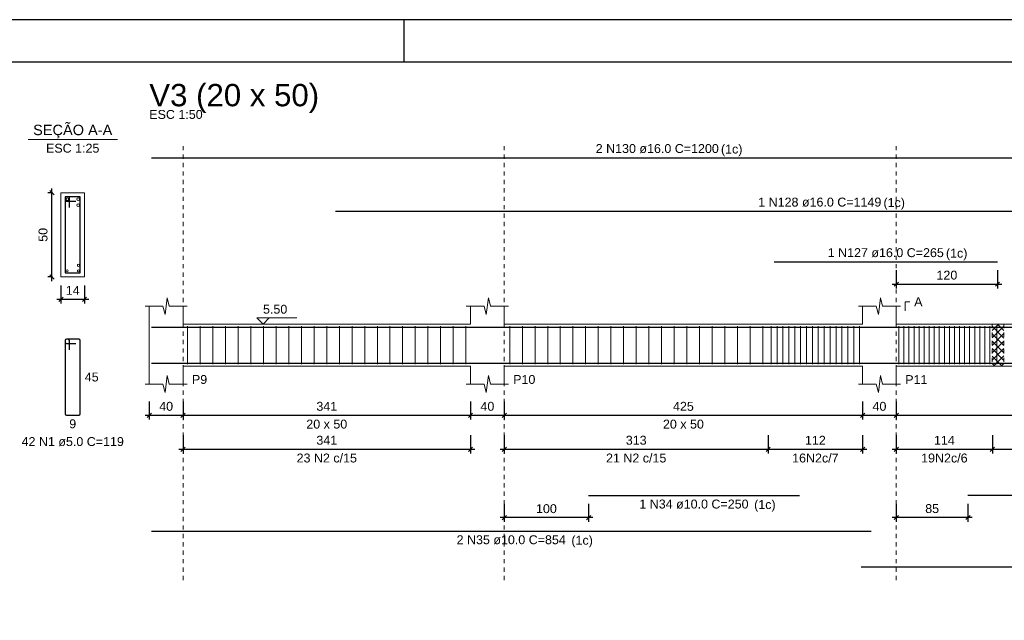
# Model space of a CAD drawing. Header units: millimetres. Extents: x 10 to 1250, y -62 to 528.
# Tile 792 of 909: x 668 to 691, y 178 to 192. Entities that reach past the tile are written whole.
import ezdxf

# ---------------------------------------------------------------- set-up
doc = ezdxf.new("R2010")
doc.units = ezdxf.units.MM
doc.header["$LTSCALE"] = 0.05
doc.linetypes.add('DOT', pattern=[6.35, 0, -6.35])
for name, color, linetype, lineweight in [('Descrição da armadura', 7, 'Continuous', 5), ('DT-Arm complementar', 5, 'Continuous', 5), ('DT-Barras na forma', 2, 'Continuous', 30), ('DT-Barras no corte', 5, 'Continuous', 5), ('DT-Barras rebatidas', 2, 'Continuous', 30), ('DT-Cotas', 9, 'Continuous', 5), ('DT-Forma', 5, 'Continuous', 5), ('DT-Hachura intersecção vigas', 9, 'Continuous', 5), ('DT-Pontilhado', 9, 'DOT', 5), ('DT-Textos', 7, 'Continuous', 5), ('DT-Título', 3, 'Continuous', 20), ('Textos armaduras', 7, 'Continuous', 5)]:
    doc.layers.add(name, color=color, linetype=linetype, lineweight=lineweight)
doc.layers.add('FOLHA_PADRÃO', color=7, linetype='Continuous')
doc.styles.add('Arial', font='arial.ttf')
doc.styles.get("Standard").update_dxf_attribs({"font": 'arial.ttf'})
doc.dimstyles.new('UM_25.000000', dxfattribs={"dimtxt": 0.18, "dimasz": 0.1, "dimexe": 0.1, "dimexo": 0.2, "dimgap": 0, "dimtad": 1, "dimtih": 1, "dimtoh": 1, "dimdec": 1, "dimlfac": 25, "dimzin": 0, "dimdsep": 46, "dimtxsty": 'Standard', "dimcen": 0.09, "dimdle": 0.1, "dimadec": 1, "dimazin": 2, "dimtfac": 1, "dimtdec": 4, "dimtofl": 0, "dimtmove": 0, "dimatfit": 3, "dimfxl": 1, "dimtolj": 1, "dimarcsym": 0})
doc.dimstyles.new('UM_50.000000', dxfattribs={"dimtxt": 0.18, "dimasz": 0.1, "dimexe": 0.1, "dimexo": 0.2, "dimgap": 0.1, "dimtad": 1, "dimdec": 1, "dimlfac": 50, "dimzin": 0, "dimdsep": 46, "dimtxsty": 'Standard', "dimblk": 'OBLIQUE', "dimcen": 0.09, "dimdle": 0.1, "dimadec": 1, "dimazin": 2, "dimtfac": 1, "dimtdec": 1, "dimtofl": 0, "dimtmove": 0, "dimatfit": 3, "dimldrblk": 'OBLIQUE', "dimfxl": 1, "dimtolj": 1, "dimarcsym": 1})

# ---------------------------------------------------------------- blocks, each defined once
blk = doc.blocks.new('_Oblique')
at = {"color": 0, "linetype": 'ByBlock', "lineweight": -2}
blk.add_line((-0.5, -0.5), (0.5, 0.5), dxfattribs=at)
blk = doc.blocks.new('*D1844')
at = {"layer": 'Defpoints', "color": 0, "transparency": 16777216}
for p in [(668.798, 187.979), (669.01, 187.979), (669.01, 185.979)]:
    blk.add_point(p, dxfattribs=at)
at = {"layer": 'DT-Cotas', "color": 0, "lineweight": -2, "transparency": 16777216}
for p, q in [((668.798, 185.879), (668.798, 188.079)), ((668.81, 187.979), (668.698, 187.979)), ((668.81, 185.979), (668.698, 185.979))]:
    blk.add_line(p, q, dxfattribs=at)
at = {"layer": 'DT-Cotas', "color": 0, "lineweight": -2, "transparency": 16777216, "xscale": 0.1, "yscale": 0.1, "zscale": 0.1}
for p, rotation in [((668.798, 187.979), 90), ((668.798, 185.979), 270)]:
    blk.add_blockref('_Oblique', p, dxfattribs=dict(at, rotation=rotation))
at = {"layer": 'DT-Cotas', "transparency": 16777216, "insert": (668.586, 186.979), "char_height": 0.2118, "attachment_point": 5, "rotation": 90, "style": 'Arial'}
blk.add_mtext('\\A1;50', dxfattribs=at)
blk = doc.blocks.new('*D1845')
at = {"layer": 'Defpoints', "color": 0, "transparency": 16777216}
for p in [(669.01, 185.979), (669.57, 185.979), (669.57, 185.45)]:
    blk.add_point(p, dxfattribs=at)
at = {"layer": 'DT-Cotas', "color": 0, "lineweight": -2, "transparency": 16777216}
for p, q in [((669.01, 185.779), (669.01, 185.35)), ((669.57, 185.779), (669.57, 185.35)), ((668.91, 185.45), (669.67, 185.45))]:
    blk.add_line(p, q, dxfattribs=at)
at = {"layer": 'DT-Cotas', "color": 0, "lineweight": -2, "transparency": 16777216, "xscale": 0.1, "yscale": 0.1, "zscale": 0.1, "rotation": 180}
blk.add_blockref('_Oblique', (669.01, 185.45), dxfattribs=at)
at = {"layer": 'DT-Cotas', "color": 0, "lineweight": -2, "transparency": 16777216, "xscale": 0.1, "yscale": 0.1, "zscale": 0.1}
blk.add_blockref('_Oblique', (669.57, 185.45), dxfattribs=at)
at = {"layer": 'DT-Cotas', "transparency": 16777216, "insert": (669.29, 185.661), "char_height": 0.2118, "attachment_point": 5, "rotation": 0.0057, "style": 'Arial'}
blk.add_mtext('\\A1;14', dxfattribs=at)
blk = doc.blocks.new('*D1833')
at = {"layer": 'Defpoints', "color": 0, "transparency": 16777216}
for p in [(671.106, 183.226), (671.906, 183.226), (671.906, 182.696)]:
    blk.add_point(p, dxfattribs=at)
at = {"layer": 'DT-Cotas', "color": 0, "lineweight": -2, "transparency": 16777216}
for p, q in [((671.106, 183.026), (671.106, 182.596)), ((671.906, 183.026), (671.906, 182.596)), ((671.006, 182.696), (672.006, 182.696))]:
    blk.add_line(p, q, dxfattribs=at)
at = {"layer": 'DT-Cotas', "color": 0, "lineweight": -2, "transparency": 16777216, "xscale": 0.1, "yscale": 0.1, "zscale": 0.1, "rotation": 180}
blk.add_blockref('_Oblique', (671.106, 182.696), dxfattribs=at)
at = {"layer": 'DT-Cotas', "color": 0, "lineweight": -2, "transparency": 16777216, "xscale": 0.1, "yscale": 0.1, "zscale": 0.1}
blk.add_blockref('_Oblique', (671.906, 182.696), dxfattribs=at)
at = {"layer": 'DT-Cotas', "transparency": 16777216, "insert": (671.506, 182.908), "char_height": 0.2118, "attachment_point": 5, "rotation": 0.0057, "style": 'Arial'}
blk.add_mtext('\\A1;40', dxfattribs=at)
blk = doc.blocks.new('*D1834')
at = {"layer": 'Defpoints', "color": 0, "transparency": 16777216}
for p in [(671.906, 183.226), (678.726, 183.226), (678.726, 182.696)]:
    blk.add_point(p, dxfattribs=at)
at = {"layer": 'DT-Cotas', "color": 0, "lineweight": -2, "transparency": 16777216}
for p, q in [((671.906, 183.026), (671.906, 182.596)), ((678.726, 183.026), (678.726, 182.596)), ((671.806, 182.696), (678.826, 182.696))]:
    blk.add_line(p, q, dxfattribs=at)
at = {"layer": 'DT-Cotas', "color": 0, "lineweight": -2, "transparency": 16777216, "xscale": 0.1, "yscale": 0.1, "zscale": 0.1, "rotation": 180}
blk.add_blockref('_Oblique', (671.906, 182.696), dxfattribs=at)
at = {"layer": 'DT-Cotas', "color": 0, "lineweight": -2, "transparency": 16777216, "xscale": 0.1, "yscale": 0.1, "zscale": 0.1}
blk.add_blockref('_Oblique', (678.726, 182.696), dxfattribs=at)
at = {"layer": 'DT-Cotas', "transparency": 16777216, "insert": (675.316, 182.908), "char_height": 0.2118, "attachment_point": 5, "rotation": 0.0057, "style": 'Arial'}
blk.add_mtext('\\A1;341', dxfattribs=at)
blk = doc.blocks.new('*D1835')
at = {"layer": 'Defpoints', "color": 0, "transparency": 16777216}
for p in [(678.726, 183.226), (679.526, 183.226), (679.526, 182.696)]:
    blk.add_point(p, dxfattribs=at)
at = {"layer": 'DT-Cotas', "color": 0, "lineweight": -2, "transparency": 16777216}
for p, q in [((678.726, 183.026), (678.726, 182.596)), ((679.526, 183.026), (679.526, 182.596)), ((678.626, 182.696), (679.626, 182.696))]:
    blk.add_line(p, q, dxfattribs=at)
at = {"layer": 'DT-Cotas', "color": 0, "lineweight": -2, "transparency": 16777216, "xscale": 0.1, "yscale": 0.1, "zscale": 0.1, "rotation": 180}
blk.add_blockref('_Oblique', (678.726, 182.696), dxfattribs=at)
at = {"layer": 'DT-Cotas', "color": 0, "lineweight": -2, "transparency": 16777216, "xscale": 0.1, "yscale": 0.1, "zscale": 0.1}
blk.add_blockref('_Oblique', (679.526, 182.696), dxfattribs=at)
at = {"layer": 'DT-Cotas', "transparency": 16777216, "insert": (679.126, 182.908), "char_height": 0.2118, "attachment_point": 5, "rotation": 0.0057, "style": 'Arial'}
blk.add_mtext('\\A1;40', dxfattribs=at)
blk = doc.blocks.new('*D1836')
at = {"layer": 'Defpoints', "color": 0, "transparency": 16777216}
for p in [(679.526, 183.226), (688.026, 183.226), (688.026, 182.696)]:
    blk.add_point(p, dxfattribs=at)
at = {"layer": 'DT-Cotas', "color": 0, "lineweight": -2, "transparency": 16777216}
for p, q in [((679.526, 183.026), (679.526, 182.596)), ((688.026, 183.026), (688.026, 182.596)), ((679.426, 182.696), (688.126, 182.696))]:
    blk.add_line(p, q, dxfattribs=at)
at = {"layer": 'DT-Cotas', "color": 0, "lineweight": -2, "transparency": 16777216, "xscale": 0.1, "yscale": 0.1, "zscale": 0.1, "rotation": 180}
blk.add_blockref('_Oblique', (679.526, 182.696), dxfattribs=at)
at = {"layer": 'DT-Cotas', "color": 0, "lineweight": -2, "transparency": 16777216, "xscale": 0.1, "yscale": 0.1, "zscale": 0.1}
blk.add_blockref('_Oblique', (688.026, 182.696), dxfattribs=at)
at = {"layer": 'DT-Cotas', "transparency": 16777216, "insert": (683.776, 182.908), "char_height": 0.2118, "attachment_point": 5, "rotation": 0.0057, "style": 'Arial'}
blk.add_mtext('\\A1;425', dxfattribs=at)
blk = doc.blocks.new('*D1837')
at = {"layer": 'Defpoints', "color": 0, "transparency": 16777216}
for p in [(688.026, 183.226), (688.826, 183.226), (688.826, 182.696)]:
    blk.add_point(p, dxfattribs=at)
at = {"layer": 'DT-Cotas', "color": 0, "lineweight": -2, "transparency": 16777216}
for p, q in [((688.026, 183.026), (688.026, 182.596)), ((688.826, 183.026), (688.826, 182.596)), ((687.926, 182.696), (688.926, 182.696))]:
    blk.add_line(p, q, dxfattribs=at)
at = {"layer": 'DT-Cotas', "color": 0, "lineweight": -2, "transparency": 16777216, "xscale": 0.1, "yscale": 0.1, "zscale": 0.1, "rotation": 180}
blk.add_blockref('_Oblique', (688.026, 182.696), dxfattribs=at)
at = {"layer": 'DT-Cotas', "color": 0, "lineweight": -2, "transparency": 16777216, "xscale": 0.1, "yscale": 0.1, "zscale": 0.1}
blk.add_blockref('_Oblique', (688.826, 182.696), dxfattribs=at)
at = {"layer": 'DT-Cotas', "transparency": 16777216, "insert": (688.426, 182.908), "char_height": 0.2118, "attachment_point": 5, "rotation": 0.0057, "style": 'Arial'}
blk.add_mtext('\\A1;40', dxfattribs=at)
blk = doc.blocks.new('*D1838')
at = {"layer": 'Defpoints', "color": 0, "transparency": 16777216}
for p in [(688.826, 183.226), (698.796, 183.226), (698.796, 182.696)]:
    blk.add_point(p, dxfattribs=at)
at = {"layer": 'DT-Cotas', "color": 0, "lineweight": -2, "transparency": 16777216}
for p, q in [((688.826, 183.026), (688.826, 182.596)), ((698.796, 183.026), (698.796, 182.596)), ((688.726, 182.696), (698.896, 182.696))]:
    blk.add_line(p, q, dxfattribs=at)
at = {"layer": 'DT-Cotas', "color": 0, "lineweight": -2, "transparency": 16777216, "xscale": 0.1, "yscale": 0.1, "zscale": 0.1, "rotation": 180}
blk.add_blockref('_Oblique', (688.826, 182.696), dxfattribs=at)
at = {"layer": 'DT-Cotas', "color": 0, "lineweight": -2, "transparency": 16777216, "xscale": 0.1, "yscale": 0.1, "zscale": 0.1}
blk.add_blockref('_Oblique', (698.796, 182.696), dxfattribs=at)
at = {"layer": 'DT-Cotas', "transparency": 16777216, "insert": (693.811, 182.908), "char_height": 0.2118, "attachment_point": 5, "rotation": 0.0057, "style": 'Arial'}
blk.add_mtext('\\A1;498.5', dxfattribs=at)
blk = doc.blocks.new('*D1843')
at = {"layer": 'Defpoints', "color": 0, "transparency": 16777216}
for p in [(671.906, 182.421), (678.726, 182.421), (678.726, 181.891)]:
    blk.add_point(p, dxfattribs=at)
at = {"layer": 'DT-Cotas', "color": 0, "lineweight": -2, "transparency": 16777216}
for p, q in [((671.906, 182.221), (671.906, 181.791)), ((678.726, 182.221), (678.726, 181.791)), ((671.806, 181.891), (678.826, 181.891))]:
    blk.add_line(p, q, dxfattribs=at)
at = {"layer": 'DT-Cotas', "color": 0, "lineweight": -2, "transparency": 16777216, "xscale": 0.1, "yscale": 0.1, "zscale": 0.1, "rotation": 180}
blk.add_blockref('_Oblique', (671.906, 181.891), dxfattribs=at)
at = {"layer": 'DT-Cotas', "color": 0, "lineweight": -2, "transparency": 16777216, "xscale": 0.1, "yscale": 0.1, "zscale": 0.1}
blk.add_blockref('_Oblique', (678.726, 181.891), dxfattribs=at)
at = {"layer": 'DT-Cotas', "transparency": 16777216, "insert": (675.316, 182.103), "char_height": 0.2118, "attachment_point": 5, "rotation": 0.0057, "style": 'Arial'}
blk.add_mtext('\\A1;341', dxfattribs=at)
blk = doc.blocks.new('*D1861')
at = {"layer": 'Defpoints', "color": 0, "transparency": 16777216}
for p in [(685.786, 182.421), (688.026, 182.421), (688.026, 181.891)]:
    blk.add_point(p, dxfattribs=at)
at = {"layer": 'DT-Cotas', "color": 0, "lineweight": -2, "transparency": 16777216}
for p, q in [((685.786, 182.221), (685.786, 181.791)), ((688.026, 182.221), (688.026, 181.791)), ((685.686, 181.891), (688.126, 181.891))]:
    blk.add_line(p, q, dxfattribs=at)
at = {"layer": 'DT-Cotas', "color": 0, "lineweight": -2, "transparency": 16777216, "xscale": 0.1, "yscale": 0.1, "zscale": 0.1, "rotation": 180}
blk.add_blockref('_Oblique', (685.786, 181.891), dxfattribs=at)
at = {"layer": 'DT-Cotas', "color": 0, "lineweight": -2, "transparency": 16777216, "xscale": 0.1, "yscale": 0.1, "zscale": 0.1}
blk.add_blockref('_Oblique', (688.026, 181.891), dxfattribs=at)
at = {"layer": 'DT-Cotas', "transparency": 16777216, "insert": (686.906, 182.103), "char_height": 0.2118, "attachment_point": 5, "rotation": 0.0057, "style": 'Arial'}
blk.add_mtext('\\A1;112', dxfattribs=at)
blk = doc.blocks.new('*D1862')
at = {"layer": 'Defpoints', "color": 0, "transparency": 16777216}
for p in [(679.526, 182.421), (685.786, 182.421), (685.786, 181.891)]:
    blk.add_point(p, dxfattribs=at)
at = {"layer": 'DT-Cotas', "color": 0, "lineweight": -2, "transparency": 16777216}
for p, q in [((679.526, 182.221), (679.526, 181.791)), ((685.786, 182.221), (685.786, 181.791)), ((679.426, 181.891), (685.886, 181.891))]:
    blk.add_line(p, q, dxfattribs=at)
at = {"layer": 'DT-Cotas', "color": 0, "lineweight": -2, "transparency": 16777216, "xscale": 0.1, "yscale": 0.1, "zscale": 0.1, "rotation": 180}
blk.add_blockref('_Oblique', (679.526, 181.891), dxfattribs=at)
at = {"layer": 'DT-Cotas', "color": 0, "lineweight": -2, "transparency": 16777216, "xscale": 0.1, "yscale": 0.1, "zscale": 0.1}
blk.add_blockref('_Oblique', (685.786, 181.891), dxfattribs=at)
at = {"layer": 'DT-Cotas', "transparency": 16777216, "insert": (682.656, 182.103), "char_height": 0.2118, "attachment_point": 5, "rotation": 0.0057, "style": 'Arial'}
blk.add_mtext('\\A1;313', dxfattribs=at)
blk = doc.blocks.new('*D1863')
at = {"layer": 'Defpoints', "color": 0, "transparency": 16777216}
for p in [(688.826, 182.421), (691.106, 182.421), (691.106, 181.891)]:
    blk.add_point(p, dxfattribs=at)
at = {"layer": 'DT-Cotas', "color": 0, "lineweight": -2, "transparency": 16777216}
for p, q in [((688.826, 182.221), (688.826, 181.791)), ((691.106, 182.221), (691.106, 181.791)), ((688.726, 181.891), (691.206, 181.891))]:
    blk.add_line(p, q, dxfattribs=at)
at = {"layer": 'DT-Cotas', "color": 0, "lineweight": -2, "transparency": 16777216, "xscale": 0.1, "yscale": 0.1, "zscale": 0.1, "rotation": 180}
blk.add_blockref('_Oblique', (688.826, 181.891), dxfattribs=at)
at = {"layer": 'DT-Cotas', "color": 0, "lineweight": -2, "transparency": 16777216, "xscale": 0.1, "yscale": 0.1, "zscale": 0.1}
blk.add_blockref('_Oblique', (691.106, 181.891), dxfattribs=at)
at = {"layer": 'DT-Cotas', "transparency": 16777216, "insert": (689.966, 182.103), "char_height": 0.2118, "attachment_point": 5, "rotation": 0.0057, "style": 'Arial'}
blk.add_mtext('\\A1;114', dxfattribs=at)
blk = doc.blocks.new('*D1864')
at = {"layer": 'Defpoints', "color": 0, "transparency": 16777216}
for p in [(691.106, 182.421), (698.796, 182.421), (698.796, 181.891)]:
    blk.add_point(p, dxfattribs=at)
at = {"layer": 'DT-Cotas', "color": 0, "lineweight": -2, "transparency": 16777216}
for p, q in [((691.106, 182.221), (691.106, 181.791)), ((698.796, 182.221), (698.796, 181.791)), ((691.006, 181.891), (698.896, 181.891))]:
    blk.add_line(p, q, dxfattribs=at)
at = {"layer": 'DT-Cotas', "color": 0, "lineweight": -2, "transparency": 16777216, "xscale": 0.1, "yscale": 0.1, "zscale": 0.1, "rotation": 180}
blk.add_blockref('_Oblique', (691.106, 181.891), dxfattribs=at)
at = {"layer": 'DT-Cotas', "color": 0, "lineweight": -2, "transparency": 16777216, "xscale": 0.1, "yscale": 0.1, "zscale": 0.1}
blk.add_blockref('_Oblique', (698.796, 181.891), dxfattribs=at)
at = {"layer": 'DT-Cotas', "transparency": 16777216, "insert": (694.951, 182.103), "char_height": 0.2118, "attachment_point": 5, "rotation": 0.0057, "style": 'Arial'}
blk.add_mtext('\\A1;384.5', dxfattribs=at)
blk = doc.blocks.new('*D1853')
at = {"layer": 'Defpoints', "color": 0, "transparency": 16777216}
for p in [(679.526, 180.797), (681.526, 180.797), (679.526, 180.267)]:
    blk.add_point(p, dxfattribs=at)
at = {"layer": 'DT-Cotas', "color": 0, "lineweight": -2, "transparency": 16777216}
for p, q in [((679.526, 180.597), (679.526, 180.167)), ((681.526, 180.597), (681.526, 180.167)), ((681.626, 180.267), (679.426, 180.267))]:
    blk.add_line(p, q, dxfattribs=at)
at = {"layer": 'DT-Cotas', "color": 0, "lineweight": -2, "transparency": 16777216, "xscale": 0.1, "yscale": 0.1, "zscale": 0.1, "rotation": 180}
blk.add_blockref('_Oblique', (679.526, 180.267), dxfattribs=at)
at = {"layer": 'DT-Cotas', "color": 0, "lineweight": -2, "transparency": 16777216, "xscale": 0.1, "yscale": 0.1, "zscale": 0.1}
blk.add_blockref('_Oblique', (681.526, 180.267), dxfattribs=at)
at = {"layer": 'DT-Cotas', "transparency": 16777216, "insert": (680.526, 180.479), "char_height": 0.2118, "attachment_point": 5, "rotation": 0.0057, "style": 'Arial'}
blk.add_mtext('\\A1;100', dxfattribs=at)
blk = doc.blocks.new('*D1854')
at = {"layer": 'Defpoints', "color": 0, "transparency": 16777216}
for p in [(688.826, 180.799), (690.526, 180.799), (688.826, 180.27)]:
    blk.add_point(p, dxfattribs=at)
at = {"layer": 'DT-Cotas', "color": 0, "lineweight": -2, "transparency": 16777216}
for p, q in [((688.826, 180.599), (688.826, 180.17)), ((690.526, 180.599), (690.526, 180.17)), ((690.626, 180.27), (688.726, 180.27))]:
    blk.add_line(p, q, dxfattribs=at)
at = {"layer": 'DT-Cotas', "color": 0, "lineweight": -2, "transparency": 16777216, "xscale": 0.1, "yscale": 0.1, "zscale": 0.1, "rotation": 180}
blk.add_blockref('_Oblique', (688.826, 180.27), dxfattribs=at)
at = {"layer": 'DT-Cotas', "color": 0, "lineweight": -2, "transparency": 16777216, "xscale": 0.1, "yscale": 0.1, "zscale": 0.1}
blk.add_blockref('_Oblique', (690.526, 180.27), dxfattribs=at)
at = {"layer": 'DT-Cotas', "transparency": 16777216, "insert": (689.676, 180.481), "char_height": 0.2118, "attachment_point": 5, "rotation": 0.0057, "style": 'Arial'}
blk.add_mtext('\\A1;85', dxfattribs=at)
blk = doc.blocks.new('*D1855')
at = {"layer": 'Defpoints', "color": 0, "transparency": 16777216}
for p in [(688.826, 186.338), (691.226, 186.338), (691.226, 185.809)]:
    blk.add_point(p, dxfattribs=at)
at = {"layer": 'DT-Cotas', "color": 0, "lineweight": -2, "transparency": 16777216}
for p, q in [((688.826, 186.138), (688.826, 185.709)), ((691.226, 186.138), (691.226, 185.709)), ((688.726, 185.809), (691.326, 185.809))]:
    blk.add_line(p, q, dxfattribs=at)
at = {"layer": 'DT-Cotas', "color": 0, "lineweight": -2, "transparency": 16777216, "xscale": 0.1, "yscale": 0.1, "zscale": 0.1, "rotation": 180}
blk.add_blockref('_Oblique', (688.826, 185.809), dxfattribs=at)
at = {"layer": 'DT-Cotas', "color": 0, "lineweight": -2, "transparency": 16777216, "xscale": 0.1, "yscale": 0.1, "zscale": 0.1}
blk.add_blockref('_Oblique', (691.226, 185.809), dxfattribs=at)
at = {"layer": 'DT-Cotas', "transparency": 16777216, "insert": (690.026, 186.021), "char_height": 0.2118, "attachment_point": 5, "rotation": 0.0057, "style": 'Arial'}
blk.add_mtext('\\A1;120', dxfattribs=at)
blk = doc.blocks.new('A1EST. 1500')
at = {"layer": 'FOLHA_PADRÃO', "color": 1, "linetype": 'Continuous'}
for p, q in [((150.008, 59.4), (0, 59.4)), ((41.5, 59.4), (41.5, 58.4))]:
    blk.add_line(p, q, dxfattribs=at)
at = {"layer": 'FOLHA_PADRÃO', "color": 6, "linetype": 'Continuous'}
blk.add_lwpolyline([(149, 58.4), (149, 1), (1, 1), (1, 58.4), (149, 58.4)], dxfattribs=at)

msp = doc.modelspace()

# ---------------------------------------------------------------- hatches: boundary and pattern name
at = {"layer": 'DT-Hachura intersecção vigas', "linetype": 'Continuous'}
h = msp.add_hatch(dxfattribs=at)
h.set_pattern_fill('ANSI37', color=256, style=0)
h.set_pattern_definition([(45, (633.16522, 194.65806), (-0.08838835, 0.08838835), []), (135, (633.16522, 194.65806), (-0.08838835, -0.08838835), [])])
h.paths.add_polyline_path([(691.0977, 183.8611), (691.3777, 183.8611), (691.3777, 184.8611), (691.0977, 184.8611), (691.0977, 183.8611)])

# ---------------------------------------------------------------- linework, layer by layer
at = {"layer": 'DT-Arm complementar'}
for p, q in [((672.0157, 183.9111), (672.0157, 184.8111)), ((672.3157, 183.9111), (672.3157, 184.8111)), ((672.6157, 183.9111), (672.6157, 184.8111)), ((672.9157, 183.9111), (672.9157, 184.8111)), ((673.2157, 183.9111), (673.2157, 184.8111)), ((673.5157, 183.9111), (673.5157, 184.8111)), ((673.8157, 183.9111), (673.8157, 184.8111)), ((674.1157, 183.9111), (674.1157, 184.8111)), ((674.4157, 183.9111), (674.4157, 184.8111)), ((674.7157, 183.9111), (674.7157, 184.8111)), ((675.0157, 183.9111), (675.0157, 184.8111)), ((675.3157, 183.9111), (675.3157, 184.8111)), ((675.6157, 183.9111), (675.6157, 184.8111)), ((675.9157, 183.9111), (675.9157, 184.8111)), ((676.2157, 183.9111), (676.2157, 184.8111)), ((676.5157, 183.9111), (676.5157, 184.8111)), ((676.8157, 183.9111), (676.8157, 184.8111)), ((677.1157, 183.9111), (677.1157, 184.8111)), ((677.4157, 183.9111), (677.4157, 184.8111)), ((677.7157, 183.9111), (677.7157, 184.8111)), ((678.0157, 183.9111), (678.0157, 184.8111)), ((678.3157, 183.9111), (678.3157, 184.8111)), ((678.6157, 183.9111), (678.6157, 184.8111)), ((679.6557, 183.9111), (679.6557, 184.8111)), ((679.9557, 183.9111), (679.9557, 184.8111)), ((680.2557, 183.9111), (680.2557, 184.8111)), ((680.5557, 183.9111), (680.5557, 184.8111)), ((680.8557, 183.9111), (680.8557, 184.8111)), ((681.1557, 183.9111), (681.1557, 184.8111)), ((681.4557, 183.9111), (681.4557, 184.8111)), ((681.7557, 183.9111), (681.7557, 184.8111)), ((682.0557, 183.9111), (682.0557, 184.8111)), ((682.3557, 183.9111), (682.3557, 184.8111)), ((682.6557, 183.9111), (682.6557, 184.8111)), ((682.9557, 183.9111), (682.9557, 184.8111)), ((683.2557, 183.9111), (683.2557, 184.8111)), ((683.5557, 183.9111), (683.5557, 184.8111)), ((683.8557, 183.9111), (683.8557, 184.8111)), ((684.1557, 183.9111), (684.1557, 184.8111)), ((684.4557, 183.9111), (684.4557, 184.8111)), ((684.7557, 183.9111), (684.7557, 184.8111)), ((685.0557, 183.9111), (685.0557, 184.8111)), ((685.3557, 183.9111), (685.3557, 184.8111)), ((685.6557, 183.9111), (685.6557, 184.8111)), ((685.8557, 183.9111), (685.8557, 184.8111)), ((685.9957, 183.9111), (685.9957, 184.8111)), ((686.1357, 183.9111), (686.1357, 184.8111)), ((686.2757, 183.9111), (686.2757, 184.8111)), ((686.4157, 183.9111), (686.4157, 184.8111)), ((686.5557, 183.9111), (686.5557, 184.8111)), ((686.6957, 183.9111), (686.6957, 184.8111)), ((686.8357, 183.9111), (686.8357, 184.8111)), ((686.9757, 183.9111), (686.9757, 184.8111)), ((687.1157, 183.9111), (687.1157, 184.8111)), ((687.2557, 183.9111), (687.2557, 184.8111)), ((687.3957, 183.9111), (687.3957, 184.8111)), ((687.5357, 183.9111), (687.5357, 184.8111)), ((687.6757, 183.9111), (687.6757, 184.8111)), ((687.8157, 183.9111), (687.8157, 184.8111)), ((687.9557, 183.9111), (687.9557, 184.8111)), ((688.8857, 183.9111), (688.8857, 184.8111)), ((689.0057, 183.9111), (689.0057, 184.8111)), ((689.1257, 183.9111), (689.1257, 184.8111)), ((689.2457, 183.9111), (689.2457, 184.8111)), ((689.3657, 183.9111), (689.3657, 184.8111)), ((689.4857, 183.9111), (689.4857, 184.8111)), ((689.6057, 183.9111), (689.6057, 184.8111)), ((689.7257, 183.9111), (689.7257, 184.8111)), ((689.8457, 183.9111), (689.8457, 184.8111)), ((689.9657, 183.9111), (689.9657, 184.8111)), ((690.0857, 183.9111), (690.0857, 184.8111)), ((690.2057, 183.9111), (690.2057, 184.8111)), ((690.3257, 183.9111), (690.3257, 184.8111)), ((690.4457, 183.9111), (690.4457, 184.8111)), ((690.5657, 183.9111), (690.5657, 184.8111)), ((690.6857, 183.9111), (690.6857, 184.8111)), ((690.8057, 183.9111), (690.8057, 184.8111)), ((690.9257, 183.9111), (690.9257, 184.8111)), ((691.0457, 183.9111), (691.0457, 184.8111)), ((691.2107, 183.9111), (691.2107, 184.8111))]:
    msp.add_line(p, q, dxfattribs=at)
at = {"layer": 'DT-Barras na forma'}
for p, q in [((669.2096, 187.8791), (669.1096, 187.8791)), ((669.1096, 187.8791), (669.1096, 186.0791)), ((669.4696, 187.8791), (669.1096, 187.8791)), ((669.1096, 187.8791), (669.1096, 187.7791)), ((669.2096, 187.6291), (669.2096, 187.8791)), ((669.4696, 186.0791), (669.4696, 187.8791)), ((669.1096, 187.7791), (669.3596, 187.7791)), ((669.1096, 186.0791), (669.4696, 186.0791))]:
    msp.add_line(p, q, dxfattribs=at)
for points in [[(671.1557, 184.7851), (695.1557, 184.7851)], [(675.5257, 184.7851), (698.4957, 184.7851)], [(685.9257, 184.7851), (691.2257, 184.7851)], [(671.1557, 183.9311), (688.2257, 183.9311)], [(681.5257, 183.9311), (686.5257, 183.9311)], [(687.9918, 183.9336), (706.4157, 183.9336)], [(690.5257, 183.9336), (696.9957, 183.9336)]]:
    msp.add_lwpolyline(points, dxfattribs=at)
at = {"layer": 'DT-Barras no corte'}
for centre, radius in [((669.1616, 187.8271), 0.032), ((669.4176, 187.8271), 0.032), ((669.4176, 187.6831), 0.032), ((669.1546, 186.1241), 0.025), ((669.4246, 186.2541), 0.025), ((669.4246, 186.1241), 0.025)]:
    msp.add_circle(centre, radius, dxfattribs=at)
at = {"layer": 'DT-Barras rebatidas'}
for p, q in [((671.1557, 188.8093), (695.1557, 188.8093)), ((675.5257, 187.5385), (698.4957, 187.5385)), ((685.9257, 186.3383), (691.2257, 186.3383)), ((669.1096, 184.4724), (669.1096, 182.7324)), ((669.1096, 184.4724), (669.1096, 184.4324)), ((669.1796, 184.5024), (669.1396, 184.5024)), ((669.4396, 184.5024), (669.1396, 184.5024)), ((669.1396, 184.4024), (669.3596, 184.4024)), ((669.2096, 184.2524), (669.2096, 184.4724)), ((669.4696, 182.7324), (669.4696, 184.4724)), ((669.1396, 182.7024), (669.4396, 182.7024)), ((681.5257, 180.7965), (686.5257, 180.7965)), ((690.5257, 180.799), (696.9957, 180.799)), ((671.1557, 179.9493), (688.2257, 179.9493)), ((687.9918, 179.1021), (706.4157, 179.1021))]:
    msp.add_line(p, q, dxfattribs=at)
for centre, start, end in [((669.1396, 184.4724), 90, 180), ((669.1396, 184.4724), 90, 180), ((669.1396, 184.4324), 180, 270), ((669.1796, 184.4724), 0, 90), ((669.4396, 184.4724), 0, 90), ((669.1396, 182.7324), 180, 270), ((669.4396, 182.7324), 270, 0)]:
    msp.add_arc(centre, 0.03, start, end, dxfattribs=at)
at = {"layer": 'DT-Forma'}
for p, q in [((669.5696, 187.9791), (669.0096, 187.9791)), ((669.0096, 187.9791), (669.0096, 187.9791)), ((669.0096, 187.9791), (669.0096, 185.9791)), ((669.5696, 185.9791), (669.5696, 187.9791)), ((669.5696, 187.9791), (669.5696, 187.9791)), ((669.0096, 185.9791), (669.5696, 185.9791)), ((669.0096, 185.9791), (669.0096, 185.9791)), ((669.5696, 185.9791), (669.5696, 185.9791)), ((671.4807, 185.0847), (671.5307, 185.4847)), ((671.5307, 185.4847), (671.5807, 185.2847)), ((679.1007, 185.0847), (679.1507, 185.4847)), ((679.1507, 185.4847), (679.2007, 185.2847)), ((688.4007, 185.0847), (688.4507, 185.4847)), ((688.4507, 185.4847), (688.5007, 185.2847)), ((671.0057, 185.2847), (671.4307, 185.2847)), ((671.1057, 184.8611), (671.1057, 185.2847)), ((671.4307, 185.2847), (671.4807, 185.0847)), ((671.5807, 185.2847), (672.0057, 185.2847)), ((671.9057, 185.2847), (671.9057, 184.8611)), ((678.6257, 185.2847), (679.0507, 185.2847)), ((678.7257, 184.8611), (678.7257, 185.2847)), ((679.0507, 185.2847), (679.1007, 185.0847)), ((679.2007, 185.2847), (679.6257, 185.2847)), ((679.5257, 185.2847), (679.5257, 184.8611)), ((687.9257, 185.2847), (688.3507, 185.2847)), ((688.0257, 184.8611), (688.0257, 185.2847)), ((688.3507, 185.2847), (688.4007, 185.0847)), ((688.5007, 185.2847), (688.9257, 185.2847)), ((688.8257, 185.2847), (688.8257, 184.8611)), ((671.9057, 184.8611), (678.7257, 184.8611)), ((679.5257, 184.8611), (688.0257, 184.8611)), ((688.8257, 184.8611), (691.0977, 184.8611)), ((691.0977, 184.8611), (691.3777, 184.8611)), ((691.3777, 184.8611), (692.0257, 184.8611)), ((671.1057, 183.8611), (671.1057, 183.4375)), ((671.9057, 183.4375), (671.9057, 183.8611)), ((671.9057, 183.8611), (678.7257, 183.8611)), ((678.7257, 183.8611), (678.7257, 183.4375)), ((679.5257, 183.4375), (679.5257, 183.8611)), ((679.5257, 183.8611), (688.0257, 183.8611)), ((688.0257, 183.8611), (688.0257, 183.4375)), ((688.8257, 183.4375), (688.8257, 183.8611)), ((688.8257, 183.8611), (691.0977, 183.8611)), ((691.0977, 183.8611), (691.3777, 183.8611)), ((691.3777, 183.8611), (692.0257, 183.8611)), ((671.4807, 183.2375), (671.5307, 183.6375)), ((671.5307, 183.6375), (671.5807, 183.4375)), ((679.1007, 183.2375), (679.1507, 183.6375)), ((679.1507, 183.6375), (679.2007, 183.4375)), ((688.4007, 183.2375), (688.4507, 183.6375)), ((688.4507, 183.6375), (688.5007, 183.4375)), ((671.0057, 183.4375), (671.4307, 183.4375)), ((671.4307, 183.4375), (671.4807, 183.2375)), ((671.5807, 183.4375), (672.0057, 183.4375)), ((678.6257, 183.4375), (679.0507, 183.4375)), ((679.0507, 183.4375), (679.1007, 183.2375)), ((679.2007, 183.4375), (679.6257, 183.4375)), ((687.9257, 183.4375), (688.3507, 183.4375)), ((688.3507, 183.4375), (688.4007, 183.2375)), ((688.5007, 183.4375), (688.9257, 183.4375))]:
    msp.add_line(p, q, dxfattribs=at)
at = {"layer": 'DT-Forma', "linetype": 'Continuous'}
msp.add_line((671.1057, 183.8611), (671.1057, 184.8611), dxfattribs=at)
at = {"layer": 'DT-Pontilhado', "ltscale": 0.2}
for p, q in [((671.9057, 178.7844), (671.9057, 189.0917)), ((679.5257, 178.7844), (679.5257, 189.0917)), ((688.8257, 178.7844), (688.8257, 189.0917)), ((691.0977, 184.8611), (691.0977, 183.8611)), ((691.3777, 184.8611), (691.3777, 183.8611))]:
    msp.add_line(p, q, dxfattribs=at)
at = {"layer": 'DT-Textos'}
msp.add_line((668.2306, 189.244), (670.3486, 189.244), dxfattribs=at)
for points in [[(689.0375, 185.1788), (689.0375, 185.3906), (689.1434, 185.3906)], [(673.9517, 185.0094), (673.8035, 184.8611), (673.6552, 185.0094), (674.6083, 185.0094)]]:
    msp.add_lwpolyline(points, dxfattribs=at)

# ---------------------------------------------------------------- block references
msp.add_blockref('A1EST. 1500', (635.6409, 132.6844))

# ---------------------------------------------------------------- texts
at = {"layer": 'Descrição da armadura', "linetype": 'Continuous', "char_height": 0.2118, "attachment_point": 8, "line_spacing_factor": 0.798, "style": 'Arial'}
for s, insert, width in [('2 N130 ø16.0 C=1200', (683.1557, 188.9152), 5.854558), ('1 N128 ø16.0 C=1149', (687.0107, 187.6444), 5.854558), ('1 N127 ø16.0 C=265', (688.5757, 186.4442), 5.524605), ('42 N1 ø5.0 C=119', (669.2896, 181.9611), 4.8647), ('23 N2 c/15', (675.3157, 181.5737), 2.869342), ('21 N2 c/15', (682.6557, 181.5737), 2.869342), ('16N2c/7', (686.9057, 181.5737), 2.209726), ('19N2c/6', (689.9657, 181.5737), 2.209726), ('1 N34 ø10.0 C=250', (684.0257, 180.4788), 5.194653), ('2 N35 ø10.0 C=854', (679.6907, 179.6316), 5.194653)]:
    msp.add_mtext(s, dxfattribs=dict(at, insert=insert, width=width))
at = {"layer": 'DT-Textos', "line_spacing_factor": 0.798, "style": 'Arial'}
for s, insert, char_height, width, attachment_point in [('ESC 1:50', (671.1057, 189.7271), 0.2118, 2.507973, 7), ('SEÇÃO A-A', (669.2892, 189.2681), 0.2471, 4.254532, 8), ('ESC 1:25', (669.2896, 188.9263), 0.2118, 2.507973, 8), ('(1c)', (684.6662, 188.8451), 0.2118, 1.009083, 7), ('(1c)', (688.5212, 187.5741), 0.2118, 1.009083, 7), ('(1c)', (690.0032, 186.3741), 0.2118, 1.009083, 7), ('A', (689.2493, 185.2847), 0.2118, 0.390816, 7), ('5.50', (673.8035, 185.1047), 0.2118, 1.140404, 7), ('P9', (672.1175, 183.4375), 0.2118, 0.716686, 7), ('P10', (679.7375, 183.4375), 0.2118, 1.042557, 7), ('P11', (689.0375, 183.4375), 0.2118, 1.042557, 7), ('20 x 50', (675.3157, 182.3785), 0.2118, 1.922035, 8), ('20 x 50', (683.7757, 182.3785), 0.2118, 1.922035, 8), ('(1c)', (685.4532, 180.4091), 0.2118, 1.009083, 7), ('(1c)', (681.1182, 179.5621), 0.2118, 1.009083, 7)]:
    msp.add_mtext(s, dxfattribs=dict(at, insert=insert, char_height=char_height, width=width, attachment_point=attachment_point))
at = {"layer": 'DT-Título', "insert": (671.1062, 189.8701), "char_height": 0.5295, "width": 8.511353, "attachment_point": 7, "line_spacing_factor": 0.798, "style": 'Arial'}
msp.add_mtext('V3 (20 x 50)', dxfattribs=at)
at = {"layer": 'Textos armaduras', "linetype": 'Continuous', "char_height": 0.2118, "attachment_point": 7, "line_spacing_factor": 0.798, "style": 'Arial'}
for s, insert, width in [('45', (669.5755, 183.4965), 0.659905), ('9', (669.2071, 182.3847), 0.329953)]:
    msp.add_mtext(s, dxfattribs=dict(at, insert=insert, width=width))

# ---------------------------------------------------------------- dimensions: what is measured, and where the dimension line sits
at = {"layer": 'DT-Cotas'}
dim = msp.add_linear_dim(base=(668.7978, 187.9791), p1=(669.0096, 185.9791), p2=(669.0096, 187.9791), angle=90, dimstyle='UM_25.000000', override={"dimtxt": 0.2118, "dimasz": 0.1, "dimexe": 0.1, "dimexo": 0.2, "dimtad": 1, "dimtih": 0, "dimtoh": 0, "dimdec": 1, "dimlfac": 25, "dimzin": 8, "dimtxsty": 'Arial', "dimblk": 'Oblique', "dimblk1": 'Oblique', "dimblk2": 'Oblique', "dimsah": 1, "dimdle": 0.1, "dimse1": 0, "dimse2": 0, "dimclrt": 256, "dimadec": 1, "dimazin": 3, "dimtmove": 2, "dimldrblk": 'Oblique'}, dxfattribs=at)
dim.commit()
dim.dimension.update_dxf_attribs({"geometry": '*D1844', "text_midpoint": (668.586, 186.9791), "dimtype": 160, "text_rotation": 90})
for base, p1, p2, dimstyle, override, picture, middle in [((691.2257, 185.8088), (688.8257, 186.3383), (691.2257, 186.3383), 'UM_50.000000', {"dimtxt": 0.2118, "dimasz": 0.1, "dimexe": 0.1, "dimexo": 0.2, "dimtad": 1, "dimtih": 0, "dimtoh": 0, "dimdec": 1, "dimlfac": 50, "dimzin": 8, "dimtxsty": 'Arial', "dimblk": 'Oblique', "dimblk1": 'Oblique', "dimblk2": 'Oblique', "dimsah": 1, "dimdle": 0.1, "dimse1": 0, "dimse2": 0, "dimclrt": 256, "dimadec": 1, "dimazin": 3, "dimtmove": 2, "dimldrblk": 'Oblique'}, '*D1855', (690.0257, 186.0206)), ((669.5696, 185.4496), (669.0096, 185.9791), (669.5696, 185.9791), 'UM_25.000000', {"dimtxt": 0.2118, "dimasz": 0.1, "dimexe": 0.1, "dimexo": 0.2, "dimtad": 1, "dimtih": 0, "dimtoh": 0, "dimdec": 1, "dimlfac": 25, "dimzin": 8, "dimtxsty": 'Arial', "dimblk": 'Oblique', "dimblk1": 'Oblique', "dimblk2": 'Oblique', "dimsah": 1, "dimdle": 0.1, "dimse1": 0, "dimse2": 0, "dimclrt": 256, "dimadec": 1, "dimazin": 3, "dimtmove": 2, "dimldrblk": 'Oblique'}, '*D1845', (669.2896, 185.6614)), ((671.9057, 182.6962), (671.1057, 183.2257), (671.9057, 183.2257), 'UM_50.000000', {"dimtxt": 0.2118, "dimasz": 0.1, "dimexe": 0.1, "dimexo": 0.2, "dimtad": 1, "dimtih": 0, "dimtoh": 0, "dimdec": 1, "dimlfac": 50, "dimzin": 8, "dimtxsty": 'Arial', "dimblk": 'Oblique', "dimblk1": 'Oblique', "dimblk2": 'Oblique', "dimsah": 1, "dimdle": 0.1, "dimse1": 0, "dimse2": 0, "dimclrt": 256, "dimadec": 1, "dimazin": 3, "dimtmove": 2, "dimldrblk": 'Oblique'}, '*D1833', (671.5057, 182.908)), ((678.7257, 182.6962), (671.9057, 183.2257), (678.7257, 183.2257), 'UM_50.000000', {"dimtxt": 0.2118, "dimasz": 0.1, "dimexe": 0.1, "dimexo": 0.2, "dimtad": 1, "dimtih": 0, "dimtoh": 0, "dimdec": 1, "dimlfac": 50, "dimzin": 8, "dimtxsty": 'Arial', "dimblk": 'Oblique', "dimblk1": 'Oblique', "dimblk2": 'Oblique', "dimsah": 1, "dimdle": 0.1, "dimse1": 0, "dimse2": 0, "dimclrt": 256, "dimadec": 1, "dimazin": 3, "dimtmove": 2, "dimldrblk": 'Oblique'}, '*D1834', (675.3157, 182.908)), ((679.5257, 182.6962), (678.7257, 183.2257), (679.5257, 183.2257), 'UM_50.000000', {"dimtxt": 0.2118, "dimasz": 0.1, "dimexe": 0.1, "dimexo": 0.2, "dimtad": 1, "dimtih": 0, "dimtoh": 0, "dimdec": 1, "dimlfac": 50, "dimzin": 8, "dimtxsty": 'Arial', "dimblk": 'Oblique', "dimblk1": 'Oblique', "dimblk2": 'Oblique', "dimsah": 1, "dimdle": 0.1, "dimse1": 0, "dimse2": 0, "dimclrt": 256, "dimadec": 1, "dimazin": 3, "dimtmove": 2, "dimldrblk": 'Oblique'}, '*D1835', (679.1257, 182.908)), ((688.0257, 182.6962), (679.5257, 183.2257), (688.0257, 183.2257), 'UM_50.000000', {"dimtxt": 0.2118, "dimasz": 0.1, "dimexe": 0.1, "dimexo": 0.2, "dimtad": 1, "dimtih": 0, "dimtoh": 0, "dimdec": 1, "dimlfac": 50, "dimzin": 8, "dimtxsty": 'Arial', "dimblk": 'Oblique', "dimblk1": 'Oblique', "dimblk2": 'Oblique', "dimsah": 1, "dimdle": 0.1, "dimse1": 0, "dimse2": 0, "dimclrt": 256, "dimadec": 1, "dimazin": 3, "dimtmove": 2, "dimldrblk": 'Oblique'}, '*D1836', (683.7757, 182.908)), ((688.8257, 182.6962), (688.0257, 183.2257), (688.8257, 183.2257), 'UM_50.000000', {"dimtxt": 0.2118, "dimasz": 0.1, "dimexe": 0.1, "dimexo": 0.2, "dimtad": 1, "dimtih": 0, "dimtoh": 0, "dimdec": 1, "dimlfac": 50, "dimzin": 8, "dimtxsty": 'Arial', "dimblk": 'Oblique', "dimblk1": 'Oblique', "dimblk2": 'Oblique', "dimsah": 1, "dimdle": 0.1, "dimse1": 0, "dimse2": 0, "dimclrt": 256, "dimadec": 1, "dimazin": 3, "dimtmove": 2, "dimldrblk": 'Oblique'}, '*D1837', (688.4257, 182.908)), ((698.7957, 182.6962), (688.8257, 183.2257), (698.7957, 183.2257), 'UM_50.000000', {"dimtxt": 0.2118, "dimasz": 0.1, "dimexe": 0.1, "dimexo": 0.2, "dimtad": 1, "dimtih": 0, "dimtoh": 0, "dimdec": 1, "dimlfac": 50, "dimzin": 8, "dimtxsty": 'Arial', "dimblk": 'Oblique', "dimblk1": 'Oblique', "dimblk2": 'Oblique', "dimsah": 1, "dimdle": 0.1, "dimse1": 0, "dimse2": 0, "dimclrt": 256, "dimadec": 1, "dimazin": 3, "dimtmove": 2, "dimldrblk": 'Oblique'}, '*D1838', (693.8107, 182.908)), ((678.7257, 181.8914), (671.9057, 182.4209), (678.7257, 182.4209), 'UM_50.000000', {"dimtxt": 0.2118, "dimasz": 0.1, "dimexe": 0.1, "dimexo": 0.2, "dimtad": 1, "dimtih": 0, "dimtoh": 0, "dimdec": 1, "dimlfac": 50, "dimzin": 8, "dimtxsty": 'Arial', "dimblk": 'Oblique', "dimblk1": 'Oblique', "dimblk2": 'Oblique', "dimsah": 1, "dimdle": 0.1, "dimse1": 0, "dimse2": 0, "dimclrt": 256, "dimadec": 1, "dimazin": 3, "dimtmove": 2, "dimldrblk": 'Oblique'}, '*D1843', (675.3157, 182.1032)), ((685.7857, 181.8914), (679.5257, 182.4209), (685.7857, 182.4209), 'UM_50.000000', {"dimtxt": 0.2118, "dimasz": 0.1, "dimexe": 0.1, "dimexo": 0.2, "dimtad": 1, "dimtih": 0, "dimtoh": 0, "dimdec": 1, "dimlfac": 50, "dimzin": 8, "dimtxsty": 'Arial', "dimblk": 'Oblique', "dimblk1": 'Oblique', "dimblk2": 'Oblique', "dimsah": 1, "dimdle": 0.1, "dimse1": 0, "dimse2": 0, "dimclrt": 256, "dimadec": 1, "dimazin": 3, "dimtmove": 2, "dimldrblk": 'Oblique'}, '*D1862', (682.6557, 182.1032)), ((688.0257, 181.8914), (685.7857, 182.4209), (688.0257, 182.4209), 'UM_50.000000', {"dimtxt": 0.2118, "dimasz": 0.1, "dimexe": 0.1, "dimexo": 0.2, "dimtad": 1, "dimtih": 0, "dimtoh": 0, "dimdec": 1, "dimlfac": 50, "dimzin": 8, "dimtxsty": 'Arial', "dimblk": 'Oblique', "dimblk1": 'Oblique', "dimblk2": 'Oblique', "dimsah": 1, "dimdle": 0.1, "dimse1": 0, "dimse2": 0, "dimclrt": 256, "dimadec": 1, "dimazin": 3, "dimtmove": 2, "dimldrblk": 'Oblique'}, '*D1861', (686.9057, 182.1032)), ((691.1057, 181.8914), (688.8257, 182.4209), (691.1057, 182.4209), 'UM_50.000000', {"dimtxt": 0.2118, "dimasz": 0.1, "dimexe": 0.1, "dimexo": 0.2, "dimtad": 1, "dimtih": 0, "dimtoh": 0, "dimdec": 1, "dimlfac": 50, "dimzin": 8, "dimtxsty": 'Arial', "dimblk": 'Oblique', "dimblk1": 'Oblique', "dimblk2": 'Oblique', "dimsah": 1, "dimdle": 0.1, "dimse1": 0, "dimse2": 0, "dimclrt": 256, "dimadec": 1, "dimazin": 3, "dimtmove": 2, "dimldrblk": 'Oblique'}, '*D1863', (689.9657, 182.1032)), ((698.7957, 181.8914), (691.1057, 182.4209), (698.7957, 182.4209), 'UM_50.000000', {"dimtxt": 0.2118, "dimasz": 0.1, "dimexe": 0.1, "dimexo": 0.2, "dimtad": 1, "dimtih": 0, "dimtoh": 0, "dimdec": 1, "dimlfac": 50, "dimzin": 8, "dimtxsty": 'Arial', "dimblk": 'Oblique', "dimblk1": 'Oblique', "dimblk2": 'Oblique', "dimsah": 1, "dimdle": 0.1, "dimse1": 0, "dimse2": 0, "dimclrt": 256, "dimadec": 1, "dimazin": 3, "dimtmove": 2, "dimldrblk": 'Oblique'}, '*D1864', (694.9507, 182.1032)), ((679.5257, 180.267), (681.5257, 180.7965), (679.5257, 180.7965), 'UM_50.000000', {"dimtxt": 0.2118, "dimasz": 0.1, "dimexe": 0.1, "dimexo": 0.2, "dimtad": 1, "dimtih": 0, "dimtoh": 0, "dimdec": 1, "dimlfac": 50, "dimzin": 8, "dimtxsty": 'Arial', "dimblk": 'Oblique', "dimblk1": 'Oblique', "dimblk2": 'Oblique', "dimsah": 1, "dimdle": 0.1, "dimse1": 0, "dimse2": 0, "dimclrt": 256, "dimadec": 1, "dimazin": 3, "dimtmove": 2, "dimldrblk": 'Oblique'}, '*D1853', (680.5257, 180.4788)), ((688.8257, 180.2695), (690.5257, 180.799), (688.8257, 180.799), 'UM_50.000000', {"dimtxt": 0.2118, "dimasz": 0.1, "dimexe": 0.1, "dimexo": 0.2, "dimtad": 1, "dimtih": 0, "dimtoh": 0, "dimdec": 1, "dimlfac": 50, "dimzin": 8, "dimtxsty": 'Arial', "dimblk": 'Oblique', "dimblk1": 'Oblique', "dimblk2": 'Oblique', "dimsah": 1, "dimdle": 0.1, "dimse1": 0, "dimse2": 0, "dimclrt": 256, "dimadec": 1, "dimazin": 3, "dimtmove": 2, "dimldrblk": 'Oblique'}, '*D1854', (689.6757, 180.4813))]:
    dim = msp.add_linear_dim(base=base, p1=p1, p2=p2, dimstyle=dimstyle, override=override, dxfattribs=at)
    dim.commit()
    dim.dimension.update_dxf_attribs({"geometry": picture, "text_midpoint": middle, "dimtype": 160, "text_rotation": 0.00573})

doc.saveas('drawing.dxf')
